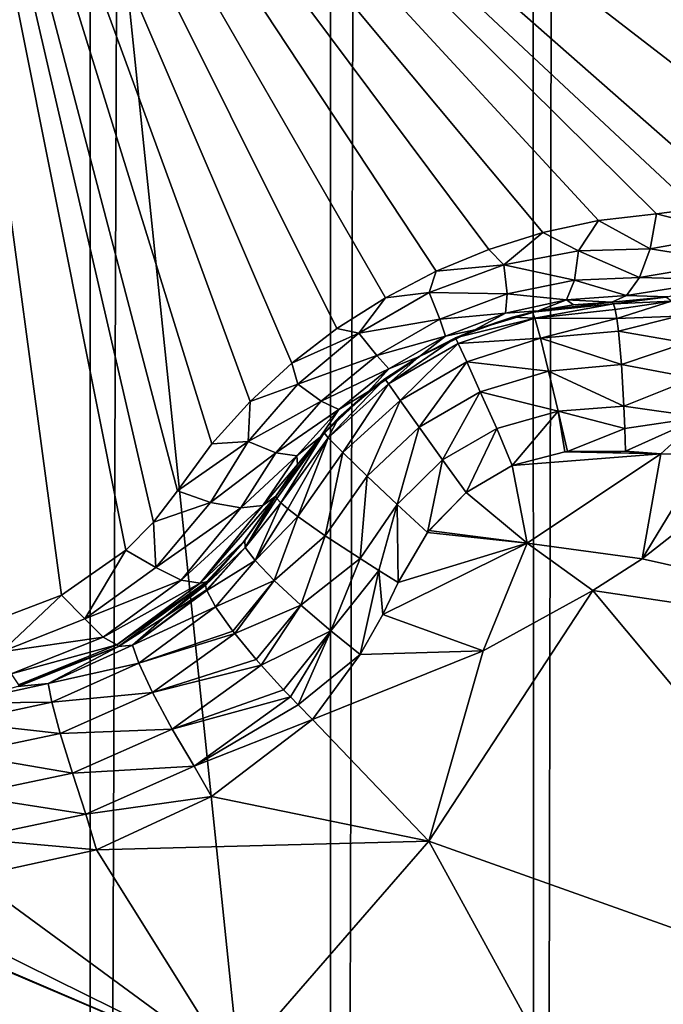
# Model space of a CAD drawing. Header units: metres. Extents: x -206 to 75, y -104 to 104.
# Tile 929 of 1056: x 36.2 to 37.39, y -51.81 to -50. Entities that reach past the tile are written whole.
import ezdxf

# ---------------------------------------------------------------- set-up
doc = ezdxf.new("R2010")
doc.units = ezdxf.units.M
doc.layers.add('solid_01_1-CONSUMER_THERM_B_125288', color=7, linetype='CONTINUOUS')

msp = doc.modelspace()

# ---------------------------------------------------------------- linework, layer by layer
at = {"layer": 'solid_01_1-CONSUMER_THERM_B_125288'}
for points in [[(37.130951, 64.692245), (37.422325, 65.162979), (37.149475, -64.69191)], [(37.422325, 65.162979), (37.440983, -65.16256), (37.149475, -64.69191)], [(36.758041, 64.283073), (37.130951, 64.692245), (36.776447, -64.282845)], [(37.130951, 64.692245), (37.149475, -64.69191), (36.776447, -64.282845)], [(36.316296, 63.94939), (36.758041, 64.283073), (36.334606, -63.949284)], [(36.758041, 64.283073), (36.776447, -64.282845), (36.334606, -63.949284)], [(35.820763, 63.702557), (36.316296, 63.94939), (35.839001, -63.702595)], [(36.316296, 63.94939), (36.334606, -63.949284), (35.839001, -63.702595)], [(-18.213459, -45.817539, 1.5), (-19.476553, -45.904934, 1.5), (69.506912, -74.995201, 1.5)], [(37.092922, -58.218811, 1.5), (-18.213459, -45.817539, 1.5), (69.506912, -74.995201, 1.5)], [(37.092922, -58.218811, 1.5), (35.395393, -57.260349, 1.5), (-18.213459, -45.817539, 1.5)], [(-19.476553, -45.904934, 1.5), (-20.110367, -46.015713, 1.5), (69.506912, -74.995201, 1.5)], [(-20.110367, -46.015713, 1.5), (-20.738798, -46.171688, 1.5), (69.506912, -74.995201, 1.5)], [(-20.738798, -46.171688, 1.5), (-21.356617, -46.372227, 1.5), (69.506912, -74.995201, 1.5)], [(-21.356617, -46.372227, 1.5), (-21.958729, -46.615906, 1.5), (69.506912, -74.995201, 1.5)], [(-38.864662, -46.52047, 75.400002), (-54.590946, -63.612965, 75.400002), (54.609055, -63.597332, 75.400002)], [(-37.59338, -46.610531, 75.400002), (-38.864662, -46.52047, 75.400002), (54.609055, -63.597332, 75.400002)], [(37.606621, -46.599766, 75.400002), (-37.59338, -46.610531, 75.400002), (54.609055, -63.597332, 75.400002)], [(-21.958729, -46.615906, 1.5), (-22.540312, -46.900536, 1.5), (69.506912, -74.995201, 1.5)], [(-22.540312, -46.900536, 1.5), (-23.096958, -47.223244, 1.5), (69.506912, -74.995201, 1.5)], [(37.608768, -61.599766, 69.400002), (36.106693, -47.099979, 63.5), (37.606693, -47.099766, 63.5)], [(36.107861, -55.249981, 66.816208), (36.106693, -47.099979, 63.5), (37.608768, -61.599766, 69.400002)], [(-23.096958, -47.223244, 1.5), (-24.120508, -47.968487, 1.5), (69.506912, -74.995201, 1.5)], [(-24.120508, -47.968487, 1.5), (-33.833458, -56.120991, 1.5), (69.506912, -74.995201, 1.5)], [(36.003193, -48.999996, 15.440842), (36.449062, -50.922871, 16.580469), (36.492992, -50.864979, 16.554106)], [(36.556511, -50.778931, 16.516445), (36.003193, -48.999996, 15.440842), (36.492992, -50.864979, 16.554106)], [(36.003193, -48.999996, 15.440842), (36.145592, -51.107796, 16.660555), (36.279766, -51.056961, 16.63912)], [(36.003193, -48.999996, 15.440842), (36.279766, -51.056961, 16.63912), (36.398251, -50.974628, 16.603491)], [(36.003193, -48.999996, 15.440842), (36.398251, -50.974628, 16.603491), (36.449062, -50.922871, 16.580469)], [(37.84367, -50.062183, 16.667709), (37.899799, -49.930573, 16.660555), (36.003193, -48.999996, 15.440842)], [(37.757809, -50.17664, 16.660564), (37.84367, -50.062183, 16.667709), (36.003193, -48.999996, 15.440842)], [(37.646725, -50.267483, 16.639137), (37.757809, -50.17664, 16.660564), (36.003193, -48.999996, 15.440842)], [(37.516171, -50.328995, 16.603502), (37.646725, -50.267483, 16.639137), (36.003193, -48.999996, 15.440842)], [(37.445923, -50.347149, 16.580477), (37.516171, -50.328995, 16.603502), (36.003193, -48.999996, 15.440842)], [(37.373802, -50.356274, 16.554106), (37.445923, -50.347149, 16.580477), (36.003193, -48.999996, 15.440842)], [(37.267506, -50.36829, 16.516438), (37.373802, -50.356274, 16.554106), (36.003193, -48.999996, 15.440842)], [(37.165131, -50.390217, 16.486917), (37.267506, -50.36829, 16.516438), (36.003193, -48.999996, 15.440842)], [(37.065746, -50.421379, 16.465431), (37.165131, -50.390217, 16.486917), (36.003193, -48.999996, 15.440842)], [(36.968983, -50.461502, 16.452236), (37.065746, -50.421379, 16.465431), (36.003193, -48.999996, 15.440842)], [(36.87542, -50.510258, 16.447765), (36.968983, -50.461502, 16.452236), (36.003193, -48.999996, 15.440842)], [(36.786442, -50.566929, 16.452238), (36.87542, -50.510258, 16.447765), (36.003193, -48.999996, 15.440842)], [(36.703327, -50.630695, 16.465435), (36.786442, -50.566929, 16.452238), (36.003193, -48.999996, 15.440842)], [(36.626652, -50.701221, 16.486925), (36.703327, -50.630695, 16.465435), (36.003193, -48.999996, 15.440842)], [(36.556511, -50.778931, 16.516445), (36.626652, -50.701221, 16.486925), (36.003193, -48.999996, 15.440842)], [(37.516171, -50.392693, 16.640163), (37.445923, -50.347149, 16.580477), (37.373802, -50.356274, 16.554106)], [(37.230724, -50.423901, 16.53348), (37.267506, -50.36829, 16.516438), (37.165131, -50.390217, 16.486917)], [(37.230724, -50.423901, 16.53348), (37.362217, -50.420189, 16.587652), (37.267506, -50.36829, 16.516438)], [(37.362217, -50.420189, 16.587652), (37.373802, -50.356274, 16.554106), (37.267506, -50.36829, 16.516438)], [(37.516171, -50.392693, 16.640163), (37.373802, -50.356274, 16.554106), (37.362217, -50.420189, 16.587652)], [(37.093613, -50.449951, 16.492586), (37.165131, -50.390217, 16.486917), (37.065746, -50.421379, 16.465431)], [(37.093613, -50.449951, 16.492586), (37.230724, -50.423901, 16.53348), (37.165131, -50.390217, 16.486917)], [(37.512615, -50.444336, 16.696571), (37.516171, -50.392693, 16.640163), (37.362217, -50.420189, 16.587652)], [(37.093613, -50.449951, 16.492586), (37.065746, -50.421379, 16.465431), (36.968983, -50.461502, 16.452236)], [(37.223148, -50.478279, 16.586802), (37.230724, -50.423901, 16.53348), (37.093613, -50.449951, 16.492586)], [(37.343029, -50.47311, 16.639467), (37.230724, -50.423901, 16.53348), (37.223148, -50.478279, 16.586802)], [(37.362217, -50.420189, 16.587652), (37.230724, -50.423901, 16.53348), (37.343029, -50.47311, 16.639467)], [(37.512615, -50.444336, 16.696571), (37.362217, -50.420189, 16.587652), (37.343029, -50.47311, 16.639467)], [(37.512615, -50.444336, 16.696571), (37.343029, -50.47311, 16.639467), (37.500111, -50.477562, 16.7644)], [(36.956245, -50.500675, 16.47019), (36.968983, -50.461502, 16.452236), (36.87542, -50.510258, 16.447765)], [(36.956245, -50.500675, 16.47019), (37.093613, -50.449951, 16.492586), (36.968983, -50.461502, 16.452236)], [(37.09919, -50.503136, 16.54734), (37.093613, -50.449951, 16.492586), (36.956245, -50.500675, 16.47019)], [(37.223148, -50.478279, 16.586802), (37.093613, -50.449951, 16.492586), (37.09919, -50.503136, 16.54734)], [(37.223148, -50.478279, 16.586802), (37.09919, -50.503136, 16.54734), (37.208542, -50.514225, 16.652763)], [(37.223148, -50.478279, 16.586802), (37.208542, -50.514225, 16.652763), (37.319038, -50.506294, 16.701927)], [(37.343029, -50.47311, 16.639467), (37.223148, -50.478279, 16.586802), (37.319038, -50.506294, 16.701927)], [(37.500111, -50.477562, 16.7644), (37.343029, -50.47311, 16.639467), (37.319038, -50.506294, 16.701927)], [(37.500111, -50.477562, 16.7644), (37.319038, -50.506294, 16.701927), (37.394791, -50.508591, 16.79719)], [(36.826977, -50.575302, 16.470165), (36.87542, -50.510258, 16.447765), (36.786442, -50.566929, 16.452238)], [(36.826977, -50.575302, 16.470165), (36.956245, -50.500675, 16.47019), (36.87542, -50.510258, 16.447765)], [(36.975689, -50.549469, 16.525866), (36.956245, -50.500675, 16.47019), (36.826977, -50.575302, 16.470165)], [(37.09919, -50.503136, 16.54734), (36.956245, -50.500675, 16.47019), (36.975689, -50.549469, 16.525866)], [(37.09919, -50.503136, 16.54734), (36.975689, -50.549469, 16.525866), (37.096493, -50.538658, 16.615078)], [(37.09919, -50.503136, 16.54734), (37.096493, -50.538658, 16.615078), (37.208542, -50.514225, 16.652763)], [(37.208542, -50.514225, 16.652763), (37.096493, -50.538658, 16.615078), (37.156364, -50.534504, 16.708683)], [(37.208542, -50.514225, 16.652763), (37.156364, -50.534504, 16.708683), (37.221584, -50.523552, 16.735819)], [(37.319038, -50.506294, 16.701927), (37.208542, -50.514225, 16.652763), (37.291973, -50.518253, 16.770613)], [(37.208542, -50.514225, 16.652763), (37.221584, -50.523552, 16.735819), (37.291973, -50.518253, 16.770613)], [(37.394791, -50.508591, 16.79719), (37.319038, -50.506294, 16.701927), (37.291973, -50.518253, 16.770613)], [(37.394791, -50.508591, 16.79719), (37.291973, -50.518253, 16.770613), (37.391186, -50.509159, 18.172401)], [(37.391186, -50.509159, 18.172401), (37.291973, -50.518253, 18.184393), (37.294937, -50.521652, 18.225878)], [(37.291973, -50.518253, 16.770613), (37.291973, -50.518253, 18.184393), (37.391186, -50.509159, 18.172401)], [(37.40184, -50.516434, 18.237627), (37.391186, -50.509159, 18.172401), (37.294937, -50.521652, 18.225878)], [(37.40184, -50.516434, 18.237627), (37.294937, -50.521652, 18.225878), (37.298016, -50.531921, 18.266207)], [(37.40184, -50.516434, 18.237627), (37.298016, -50.531921, 18.266207), (37.301113, -50.548752, 18.304216)], [(37.413754, -50.544277, 18.304129), (37.40184, -50.516434, 18.237627), (37.301113, -50.548752, 18.304216)], [(37.156364, -50.534504, 16.708683), (37.040016, -50.569412, 16.674841), (37.146198, -50.536747, 18.188543)], [(37.096493, -50.538658, 16.615078), (37.040016, -50.569412, 16.674841), (37.156364, -50.534504, 16.708683)], [(37.146198, -50.536747, 18.188543), (37.294937, -50.521652, 18.225878), (37.291973, -50.518253, 18.184393)], [(37.156364, -50.534504, 16.708683), (37.146198, -50.536747, 18.188543), (37.291973, -50.518253, 18.184393)], [(37.150482, -50.547894, 18.264479), (37.294937, -50.521652, 18.225878), (37.146198, -50.536747, 18.188543)], [(37.150482, -50.547894, 18.264479), (37.298016, -50.531921, 18.266207), (37.294937, -50.521652, 18.225878)], [(37.150482, -50.547894, 18.264479), (37.301113, -50.548752, 18.304216), (37.298016, -50.531921, 18.266207)], [(37.221584, -50.523552, 16.735819), (37.156364, -50.534504, 16.708683), (37.291973, -50.518253, 18.184393)], [(37.291973, -50.518253, 16.770613), (37.221584, -50.523552, 16.735819), (37.291973, -50.518253, 18.184393)], [(36.975689, -50.549469, 16.525866), (36.826977, -50.575302, 16.470165), (36.859501, -50.616547, 16.525846)], [(36.975689, -50.549469, 16.525866), (36.859501, -50.616547, 16.525846), (36.985893, -50.581245, 16.594744)], [(36.975689, -50.549469, 16.525866), (36.985893, -50.581245, 16.594744), (37.096493, -50.538658, 16.615078)], [(37.096493, -50.538658, 16.615078), (36.985893, -50.581245, 16.594744), (37.040016, -50.569412, 16.674841)], [(37.150482, -50.547894, 18.264479), (37.109402, -50.546131, 18.188999), (37.004642, -50.584293, 18.189608)], [(37.040016, -50.569412, 16.674841), (37.004642, -50.584293, 18.189608), (37.109402, -50.546131, 18.188999)], [(37.150482, -50.547894, 18.264479), (37.004642, -50.584293, 18.189608), (37.009533, -50.594498, 18.263954)], [(37.160557, -50.584877, 18.338661), (37.150482, -50.547894, 18.264479), (37.009533, -50.594498, 18.263954)], [(37.040016, -50.569412, 16.674841), (37.109402, -50.546131, 18.188999), (37.146198, -50.536747, 18.188543)], [(37.150482, -50.547894, 18.264479), (37.146198, -50.536747, 18.188543), (37.109402, -50.546131, 18.188999)], [(37.160557, -50.584877, 18.338661), (37.301113, -50.548752, 18.304216), (37.150482, -50.547894, 18.264479)], [(37.160557, -50.584877, 18.338661), (37.304157, -50.571686, 18.338902), (37.301113, -50.548752, 18.304216)], [(37.413754, -50.544277, 18.304129), (37.301113, -50.548752, 18.304216), (37.304157, -50.571686, 18.338902)], [(37.428043, -50.593235, 18.36202), (37.413754, -50.544277, 18.304129), (37.304157, -50.571686, 18.338902)], [(36.826977, -50.575302, 16.470165), (36.786442, -50.566929, 16.452238), (36.703327, -50.630695, 16.465435)], [(37.040016, -50.569412, 16.674841), (36.937935, -50.618496, 16.664267), (37.004642, -50.584293, 18.189608)], [(36.985893, -50.581245, 16.594744), (36.937935, -50.618496, 16.664267), (37.040016, -50.569412, 16.674841)], [(37.160557, -50.584877, 18.338661), (37.309734, -50.633186, 18.394554), (37.304157, -50.571686, 18.338902)], [(37.428043, -50.593235, 18.36202), (37.304157, -50.571686, 18.338902), (37.309734, -50.633186, 18.394554)], [(36.714306, -50.668945, 16.492533), (36.826977, -50.575302, 16.470165), (36.703327, -50.630695, 16.465435)], [(36.859501, -50.616547, 16.525846), (36.826977, -50.575302, 16.470165), (36.714306, -50.668945, 16.492533)], [(36.859501, -50.616547, 16.525846), (36.881905, -50.641285, 16.59473), (36.985893, -50.581245, 16.594744)], [(37.004642, -50.584293, 18.189608), (36.937923, -50.6185, 18.189676), (36.880981, -50.6688, 18.263954)], [(37.009533, -50.594498, 18.263954), (37.004642, -50.584293, 18.189608), (36.880981, -50.6688, 18.263954)], [(36.985893, -50.581245, 16.594744), (36.881905, -50.641285, 16.59473), (36.937935, -50.618496, 16.664267)], [(36.937935, -50.618496, 16.664267), (36.937923, -50.6185, 18.189676), (37.004642, -50.584293, 18.189608)], [(37.160557, -50.584877, 18.338661), (37.009533, -50.594498, 18.263954), (37.025021, -50.628231, 18.337484)], [(37.175652, -50.645386, 18.397263), (37.160557, -50.584877, 18.338661), (37.025021, -50.628231, 18.337484)], [(37.175652, -50.645386, 18.397263), (37.309734, -50.633186, 18.394554), (37.160557, -50.584877, 18.338661)], [(37.009533, -50.594498, 18.263954), (36.880981, -50.6688, 18.263954), (36.902481, -50.699059, 18.337484)], [(37.025021, -50.628231, 18.337484), (37.009533, -50.594498, 18.263954), (36.902481, -50.699059, 18.337484)], [(37.442867, -50.658241, 18.402063), (37.428043, -50.593235, 18.36202), (37.309734, -50.633186, 18.394554)], [(36.859501, -50.616547, 16.525846), (36.714306, -50.668945, 16.492533), (36.757584, -50.700378, 16.5473)], [(36.859501, -50.616547, 16.525846), (36.757584, -50.700378, 16.5473), (36.881905, -50.641285, 16.59473)], [(36.937935, -50.618496, 16.664267), (36.844406, -50.682388, 16.674843), (36.937923, -50.6185, 18.189676)], [(36.881905, -50.641285, 16.59473), (36.844406, -50.682388, 16.674843), (36.937935, -50.618496, 16.664267)], [(36.844406, -50.682388, 16.674843), (36.874584, -50.659466, 18.189608), (36.937923, -50.6185, 18.189676)], [(36.937923, -50.6185, 18.189676), (36.874584, -50.659466, 18.189608), (36.880981, -50.6688, 18.263954)], [(36.714306, -50.668945, 16.492533), (36.703327, -50.630695, 16.465435), (36.626652, -50.701221, 16.486925)], [(36.757584, -50.700378, 16.5473), (36.789688, -50.715809, 16.615053), (36.881905, -50.641285, 16.59473)], [(36.881905, -50.641285, 16.59473), (36.789688, -50.715809, 16.615053), (36.844406, -50.682388, 16.674843)], [(37.025021, -50.628231, 18.337484), (36.902481, -50.699059, 18.337484), (36.937679, -50.748249, 18.395987)], [(37.050068, -50.683281, 18.395985), (37.025021, -50.628231, 18.337484), (36.937679, -50.748249, 18.395987)], [(37.175652, -50.645386, 18.397263), (37.025021, -50.628231, 18.337484), (37.050068, -50.683281, 18.395985)], [(37.175652, -50.645386, 18.397263), (37.314121, -50.709568, 18.426958), (37.309734, -50.633186, 18.394554)], [(37.442867, -50.658241, 18.402063), (37.309734, -50.633186, 18.394554), (37.314121, -50.709568, 18.426958)], [(36.874584, -50.659466, 18.189608), (36.789574, -50.730846, 18.188999), (36.770256, -50.767651, 18.264473)], [(36.880981, -50.6688, 18.263954), (36.874584, -50.659466, 18.189608), (36.770256, -50.767651, 18.264473)], [(36.844406, -50.682388, 16.674843), (36.789574, -50.730846, 18.188999), (36.874584, -50.659466, 18.189608)], [(37.193199, -50.719078, 18.430731), (37.175652, -50.645386, 18.397263), (37.050068, -50.683281, 18.395985)], [(37.193199, -50.719078, 18.430731), (37.314121, -50.709568, 18.426958), (37.175652, -50.645386, 18.397263)], [(37.456181, -50.729691, 18.419601), (37.442867, -50.658241, 18.402063), (37.314121, -50.709568, 18.426958)], [(36.623131, -50.774742, 16.533426), (36.714306, -50.668945, 16.492533), (36.626652, -50.701221, 16.486925)], [(36.757584, -50.700378, 16.5473), (36.714306, -50.668945, 16.492533), (36.623131, -50.774742, 16.533426)], [(36.880981, -50.6688, 18.263954), (36.770256, -50.767651, 18.264473), (36.797272, -50.794849, 18.338661)], [(36.902481, -50.699059, 18.337484), (36.880981, -50.6688, 18.263954), (36.797272, -50.794849, 18.338661)], [(36.844406, -50.682388, 16.674843), (36.756031, -50.765713, 16.708687), (36.789574, -50.730846, 18.188999)], [(36.789688, -50.715809, 16.615053), (36.756031, -50.765713, 16.708687), (36.844406, -50.682388, 16.674843)], [(37.050068, -50.683281, 18.395985), (36.937679, -50.748249, 18.395987), (36.980675, -50.808117, 18.430349)], [(37.080482, -50.75042, 18.430347), (37.050068, -50.683281, 18.395985), (36.980675, -50.808117, 18.430349)], [(37.193199, -50.719078, 18.430731), (37.050068, -50.683281, 18.395985), (37.080482, -50.75042, 18.430347)], [(36.623131, -50.774742, 16.533426), (36.626652, -50.701221, 16.486925), (36.556511, -50.778931, 16.516445)], [(36.757584, -50.700378, 16.5473), (36.623131, -50.774742, 16.533426), (36.674026, -50.795372, 16.586765)], [(36.757584, -50.700378, 16.5473), (36.674026, -50.795372, 16.586765), (36.789688, -50.715809, 16.615053)], [(36.674026, -50.795372, 16.586765), (36.712467, -50.800694, 16.652752), (36.789688, -50.715809, 16.615053)], [(36.789688, -50.715809, 16.615053), (36.712467, -50.800694, 16.652752), (36.756031, -50.765713, 16.708687)], [(36.902481, -50.699059, 18.337484), (36.797272, -50.794849, 18.338661), (36.842167, -50.838146, 18.397264)], [(36.937679, -50.748249, 18.395987), (36.902481, -50.699059, 18.337484), (36.842167, -50.838146, 18.397264)], [(37.193199, -50.719078, 18.430731), (37.315712, -50.750797, 18.433228), (37.314121, -50.709568, 18.426958)], [(37.456181, -50.729691, 18.419601), (37.314121, -50.709568, 18.426958), (37.315712, -50.750797, 18.433228)], [(36.756031, -50.765713, 16.708687), (36.762741, -50.758369, 18.188536), (36.789574, -50.730846, 18.188999)], [(36.789574, -50.730846, 18.188999), (36.762741, -50.758369, 18.188536), (36.770256, -50.767651, 18.264473)], [(37.193199, -50.719078, 18.430731), (37.080482, -50.75042, 18.430347), (37.108704, -50.818962, 18.439516)], [(37.193199, -50.719078, 18.430731), (37.108704, -50.818962, 18.439516), (37.205673, -50.79343, 18.438215)], [(37.193199, -50.719078, 18.430731), (37.205673, -50.79343, 18.438215), (37.210114, -50.792877, 18.438097)], [(37.193199, -50.719078, 18.430731), (37.210114, -50.792877, 18.438097), (37.315712, -50.750797, 18.433228)], [(37.456181, -50.729691, 18.419601), (37.315712, -50.750797, 18.433228), (37.316837, -50.792503, 18.432564)], [(37.456181, -50.729691, 18.419601), (37.316837, -50.792503, 18.432564), (37.382011, -50.797375, 18.426382)], [(37.456181, -50.729691, 18.419601), (37.382011, -50.797375, 18.426382), (37.464905, -50.797775, 18.416395)], [(36.937679, -50.748249, 18.395987), (36.842167, -50.838146, 18.397264), (36.897266, -50.890148, 18.430729)], [(36.980675, -50.808117, 18.430349), (36.937679, -50.748249, 18.395987), (36.897266, -50.890148, 18.430729)], [(37.080482, -50.75042, 18.430347), (36.980675, -50.808117, 18.430349), (37.024036, -50.868301, 18.439503)], [(37.080482, -50.75042, 18.430347), (37.024036, -50.868301, 18.439503), (37.108704, -50.818962, 18.439516)], [(37.315712, -50.750797, 18.433228), (37.210114, -50.792877, 18.438097), (37.316837, -50.792503, 18.432564)], [(36.762741, -50.758369, 18.188536), (36.674187, -50.87505, 16.770613), (36.674187, -50.87505, 18.184393)], [(36.713955, -50.81673, 16.735821), (36.674187, -50.87505, 16.770613), (36.762741, -50.758369, 18.188536)], [(36.762741, -50.758369, 18.188536), (36.674187, -50.87505, 18.184393), (36.675652, -50.879314, 18.225876)], [(36.762741, -50.758369, 18.188536), (36.675652, -50.879314, 18.225876), (36.68301, -50.887112, 18.266209)], [(36.770256, -50.767651, 18.264473), (36.762741, -50.758369, 18.188536), (36.68301, -50.887112, 18.266209)], [(36.770256, -50.767651, 18.264473), (36.68301, -50.887112, 18.266209), (36.696037, -50.898209, 18.304218)], [(36.770256, -50.767651, 18.264473), (36.696037, -50.898209, 18.304218), (36.714378, -50.912304, 18.338903)], [(36.712467, -50.800694, 16.652752), (36.713955, -50.81673, 16.735821), (36.756031, -50.765713, 16.708687)], [(36.756031, -50.765713, 16.708687), (36.713955, -50.81673, 16.735821), (36.762741, -50.758369, 18.188536)], [(36.797272, -50.794849, 18.338661), (36.770256, -50.767651, 18.264473), (36.714378, -50.912304, 18.338903)], [(36.623131, -50.774742, 16.533426), (36.492992, -50.864979, 16.554106), (36.55415, -50.886887, 16.587652)], [(36.623131, -50.774742, 16.533426), (36.556511, -50.778931, 16.516445), (36.492992, -50.864979, 16.554106)], [(36.674026, -50.795372, 16.586765), (36.623131, -50.774742, 16.533426), (36.55415, -50.886887, 16.587652)], [(37.347794, -50.99015, 18.393749), (37.613651, -50.781876, 18.393747), (37.464905, -50.797775, 18.416395)], [(38.30637, -51.204498, 18.100073), (37.613651, -50.781876, 18.393747), (37.347794, -50.99015, 18.393749)], [(36.674026, -50.795372, 16.586765), (36.55415, -50.886887, 16.587652), (36.609577, -50.896713, 16.639467)], [(36.674026, -50.795372, 16.586765), (36.609577, -50.896713, 16.639467), (36.712467, -50.800694, 16.652752)], [(36.712467, -50.800694, 16.652752), (36.609577, -50.896713, 16.639467), (36.650311, -50.892521, 16.701927)], [(36.712467, -50.800694, 16.652752), (36.650311, -50.892521, 16.701927), (36.713955, -50.81673, 16.735821)], [(36.797272, -50.794849, 18.338661), (36.714378, -50.912304, 18.338903), (36.764862, -50.947868, 18.394554)], [(36.842167, -50.838146, 18.397264), (36.797272, -50.794849, 18.338661), (36.764862, -50.947868, 18.394554)], [(37.205673, -50.79343, 18.438215), (37.108704, -50.818962, 18.439516), (37.382011, -50.797375, 18.426382)], [(37.108704, -50.818962, 18.439516), (37.135948, -50.961334, 18.426445), (37.382011, -50.797375, 18.426382)], [(37.347794, -50.99015, 18.393749), (37.382011, -50.797375, 18.426382), (37.135948, -50.961334, 18.426445)], [(37.210114, -50.792877, 18.438097), (37.205673, -50.79343, 18.438215), (37.382011, -50.797375, 18.426382)], [(37.210114, -50.792877, 18.438097), (37.382011, -50.797375, 18.426382), (37.316837, -50.792503, 18.432564)], [(37.347794, -50.99015, 18.393749), (37.464905, -50.797775, 18.416395), (37.382011, -50.797375, 18.426382)], [(36.713955, -50.81673, 16.735821), (36.650311, -50.892521, 16.701927), (36.674187, -50.87505, 16.770613)], [(36.980675, -50.808117, 18.430349), (36.897266, -50.890148, 18.430729), (36.952766, -50.941658, 18.438087)], [(36.980675, -50.808117, 18.430349), (36.952766, -50.941658, 18.438087), (37.024036, -50.868301, 18.439503)], [(37.108704, -50.818962, 18.439516), (37.024036, -50.868301, 18.439503), (37.135948, -50.961334, 18.426445)], [(36.842167, -50.838146, 18.397264), (36.764862, -50.947868, 18.394554), (36.828831, -50.989841, 18.42696)], [(36.897266, -50.890148, 18.430729), (36.842167, -50.838146, 18.397264), (36.828831, -50.989841, 18.42696)], [(36.449062, -50.922871, 16.580469), (36.55415, -50.886887, 16.587652), (36.492992, -50.864979, 16.554106)], [(36.534924, -51.034988, 16.764364), (36.615219, -50.958313, 16.79689), (36.674187, -50.87505, 16.770613)], [(36.650311, -50.892521, 16.701927), (36.534924, -51.034988, 16.764364), (36.674187, -50.87505, 16.770613)], [(36.674187, -50.87505, 18.184393), (36.674187, -50.87505, 16.770613), (36.615219, -50.958313, 16.79689)], [(36.616737, -50.956432, 18.172403), (36.674187, -50.87505, 18.184393), (36.615219, -50.958313, 16.79689)], [(36.617706, -50.969307, 18.237627), (36.674187, -50.87505, 18.184393), (36.616737, -50.956432, 18.172403)], [(36.617706, -50.969307, 18.237627), (36.675652, -50.879314, 18.225876), (36.674187, -50.87505, 18.184393)], [(36.617706, -50.969307, 18.237627), (36.68301, -50.887112, 18.266209), (36.675652, -50.879314, 18.225876)], [(37.024036, -50.868301, 18.439503), (36.952766, -50.941658, 18.438087), (36.955399, -50.938168, 18.438204)], [(37.024036, -50.868301, 18.439503), (36.955399, -50.938168, 18.438204), (37.135948, -50.961334, 18.426445)], [(36.449062, -50.922871, 16.580469), (36.453423, -51.0065, 16.640184), (36.55415, -50.886887, 16.587652)], [(36.55415, -50.886887, 16.587652), (36.453423, -51.0065, 16.640184), (36.609577, -50.896713, 16.639467)], [(36.609577, -50.896713, 16.639467), (36.453423, -51.0065, 16.640184), (36.499908, -51.029213, 16.696571)], [(36.499908, -51.029213, 16.696571), (36.534924, -51.034988, 16.764364), (36.650311, -50.892521, 16.701927)], [(36.609577, -50.896713, 16.639467), (36.499908, -51.029213, 16.696571), (36.650311, -50.892521, 16.701927)], [(36.635872, -50.993538, 18.304127), (36.68301, -50.887112, 18.266209), (36.617706, -50.969307, 18.237627)], [(36.635872, -50.993538, 18.304127), (36.696037, -50.898209, 18.304218), (36.68301, -50.887112, 18.266209)], [(36.897266, -50.890148, 18.430729), (36.828831, -50.989841, 18.42696), (36.863747, -51.011826, 18.433228)], [(36.897266, -50.890148, 18.430729), (36.863747, -51.011826, 18.433228), (36.899307, -51.033642, 18.432564)], [(36.897266, -50.890148, 18.430729), (36.899307, -51.033642, 18.432564), (36.952766, -50.941658, 18.438087)], [(36.635872, -50.993538, 18.304127), (36.714378, -50.912304, 18.338903), (36.696037, -50.898209, 18.304218)], [(36.671135, -51.03038, 18.36202), (36.714378, -50.912304, 18.338903), (36.635872, -50.993538, 18.304127)], [(36.671135, -51.03038, 18.36202), (36.764862, -50.947868, 18.394554), (36.714378, -50.912304, 18.338903)], [(36.449062, -50.922871, 16.580469), (36.398251, -50.974628, 16.603491), (36.453423, -51.0065, 16.640184)], [(36.720028, -51.07571, 18.402061), (36.764862, -50.947868, 18.394554), (36.671135, -51.03038, 18.36202)], [(36.720028, -51.07571, 18.402061), (36.828831, -50.989841, 18.42696), (36.764862, -50.947868, 18.394554)], [(36.952766, -50.941658, 18.438087), (36.899307, -51.033642, 18.432564), (37.135948, -50.961334, 18.426445)], [(36.955399, -50.938168, 18.438204), (36.952766, -50.941658, 18.438087), (37.135948, -50.961334, 18.426445)], [(36.534924, -51.034988, 16.764364), (36.546432, -51.032822, 16.819864), (36.615219, -50.958313, 16.79689)], [(36.616737, -50.956432, 18.172403), (36.546333, -51.032917, 18.155281), (36.544613, -51.038616, 18.193224)], [(36.617706, -50.969307, 18.237627), (36.616737, -50.956432, 18.172403), (36.544613, -51.038616, 18.193224)], [(36.617706, -50.969307, 18.237627), (36.544613, -51.038616, 18.193224), (36.54649, -51.047028, 18.225767)], [(36.616737, -50.956432, 18.172403), (36.546432, -51.032822, 16.819864), (36.546333, -51.032917, 18.155281)], [(36.616737, -50.956432, 18.172403), (36.615219, -50.958313, 16.79689), (36.546432, -51.032822, 16.819864)], [(36.617706, -50.969307, 18.237627), (36.54649, -51.047028, 18.225767), (36.547012, -51.04847, 18.230299)], [(36.635872, -50.993538, 18.304127), (36.617706, -50.969307, 18.237627), (36.547012, -51.04847, 18.230299)], [(36.899307, -51.033642, 18.432564), (36.87096, -51.092525, 18.426382), (37.135948, -50.961334, 18.426445)], [(37.055103, -51.159203, 18.393747), (37.135948, -50.961334, 18.426445), (36.87096, -51.092525, 18.426382)], [(37.055103, -51.159203, 18.393747), (37.256821, -51.048683, 18.393747), (37.135948, -50.961334, 18.426445)], [(37.256821, -51.048683, 18.393747), (37.347794, -50.99015, 18.393749), (37.135948, -50.961334, 18.426445)], [(36.398251, -50.974628, 16.603491), (36.279766, -51.056961, 16.63912), (36.322693, -51.100739, 16.679874)], [(36.398251, -50.974628, 16.603491), (36.322693, -51.100739, 16.679874), (36.453423, -51.0065, 16.640184)], [(36.635872, -50.993538, 18.304127), (36.547012, -51.04847, 18.230299), (36.563343, -51.078831, 18.297047)], [(36.671135, -51.03038, 18.36202), (36.635872, -50.993538, 18.304127), (36.563343, -51.078831, 18.297047)], [(36.775269, -51.122948, 18.4196), (36.828831, -50.989841, 18.42696), (36.720028, -51.07571, 18.402061)], [(36.775269, -51.122948, 18.4196), (36.863747, -51.011826, 18.433228), (36.828831, -50.989841, 18.42696)], [(38.30637, -51.204498, 18.100073), (37.347794, -50.99015, 18.393749), (37.256821, -51.048683, 18.393747)], [(36.499908, -51.029213, 16.696571), (36.453423, -51.0065, 16.640184), (36.322693, -51.100739, 16.679874)], [(36.775269, -51.122948, 18.4196), (36.828999, -51.165943, 18.416172), (36.863747, -51.011826, 18.433228)], [(36.863747, -51.011826, 18.433228), (36.828999, -51.165943, 18.416172), (36.87096, -51.092525, 18.426382)], [(36.863747, -51.011826, 18.433228), (36.87096, -51.092525, 18.426382), (36.899307, -51.033642, 18.432564)], [(36.499908, -51.029213, 16.696571), (36.322693, -51.100739, 16.679874), (36.356426, -51.134193, 16.739866)], [(36.499908, -51.029213, 16.696571), (36.356426, -51.134193, 16.739866), (36.534924, -51.034988, 16.764364)], [(36.356426, -51.134193, 16.739866), (36.381935, -51.148506, 16.810575), (36.534924, -51.034988, 16.764364)], [(36.381935, -51.148506, 16.810575), (36.384773, -51.151485, 16.855482), (36.546432, -51.032822, 16.819864)], [(36.534924, -51.034988, 16.764364), (36.381935, -51.148506, 16.810575), (36.546432, -51.032822, 16.819864)], [(36.546432, -51.032822, 16.819864), (36.384773, -51.151485, 16.855482), (36.546333, -51.032917, 18.155281)], [(36.384773, -51.151485, 16.855482), (36.469055, -51.097569, 18.138412), (36.546333, -51.032917, 18.155281)], [(36.544613, -51.038616, 18.193224), (36.546333, -51.032917, 18.155281), (36.469055, -51.097569, 18.138412)], [(36.54649, -51.047028, 18.225767), (36.544613, -51.038616, 18.193224), (36.469055, -51.097569, 18.138412)], [(36.671135, -51.03038, 18.36202), (36.563343, -51.078831, 18.297047), (36.595093, -51.123199, 18.352715)], [(36.671135, -51.03038, 18.36202), (36.595093, -51.123199, 18.352715), (36.598392, -51.127441, 18.356619)], [(36.720028, -51.07571, 18.402061), (36.671135, -51.03038, 18.36202), (36.598392, -51.127441, 18.356619)], [(36.279766, -51.056961, 16.63912), (36.145592, -51.107796, 16.660555), (36.169258, -51.161327, 16.704678)], [(36.279766, -51.056961, 16.63912), (36.169258, -51.161327, 16.704678), (36.322693, -51.100739, 16.679874)], [(36.410324, -51.148758, 18.198986), (36.54649, -51.047028, 18.225767), (36.469055, -51.097569, 18.138412)], [(36.547012, -51.04847, 18.230299), (36.54649, -51.047028, 18.225767), (36.410324, -51.148758, 18.198986)], [(36.563343, -51.078831, 18.297047), (36.547012, -51.04847, 18.230299), (36.410324, -51.148758, 18.198986)], [(36.955303, -51.50938, 18.299147), (37.256821, -51.048683, 18.393747), (37.055103, -51.159203, 18.393747)], [(37.931862, -51.856739, 17.982168), (37.256821, -51.048683, 18.393747), (36.955303, -51.50938, 18.299147)], [(37.931862, -51.856739, 17.982168), (38.30637, -51.204498, 18.100073), (37.256821, -51.048683, 18.393747)], [(36.720028, -51.07571, 18.402061), (36.598392, -51.127441, 18.356619), (36.637981, -51.175385, 18.388723)], [(36.720028, -51.07571, 18.402061), (36.637981, -51.175385, 18.388723), (36.647129, -51.185871, 18.393162)], [(36.775269, -51.122948, 18.4196), (36.720028, -51.07571, 18.402061), (36.647129, -51.185871, 18.393162)], [(36.421982, -51.18224, 18.270639), (36.563343, -51.078831, 18.297047), (36.410324, -51.148758, 18.198986)], [(36.595093, -51.123199, 18.352715), (36.563343, -51.078831, 18.297047), (36.421982, -51.18224, 18.270639)], [(36.828999, -51.165943, 18.416172), (37.055103, -51.159203, 18.393747), (36.87096, -51.092525, 18.426382)], [(36.356426, -51.134193, 16.739866), (36.322693, -51.100739, 16.679874), (36.169258, -51.161327, 16.704678)], [(36.410324, -51.148758, 18.198986), (36.469055, -51.097569, 18.138412), (36.384586, -51.151592, 18.124289)], [(36.384773, -51.151485, 16.855482), (36.384586, -51.151592, 18.124289), (36.469055, -51.097569, 18.138412)], [(36.598392, -51.127441, 18.356619), (36.595093, -51.123199, 18.352715), (36.421982, -51.18224, 18.270639)], [(36.447475, -51.236233, 18.330465), (36.598392, -51.127441, 18.356619), (36.421982, -51.18224, 18.270639)], [(36.637981, -51.175385, 18.388723), (36.598392, -51.127441, 18.356619), (36.447475, -51.236233, 18.330465)], [(36.775269, -51.122948, 18.4196), (36.647129, -51.185871, 18.393162), (36.688423, -51.231174, 18.402845)], [(36.775269, -51.122948, 18.4196), (36.688423, -51.231174, 18.402845), (36.700836, -51.244205, 18.402803)], [(36.775269, -51.122948, 18.4196), (36.700836, -51.244205, 18.402803), (36.715065, -51.258839, 18.401197)], [(36.775269, -51.122948, 18.4196), (36.715065, -51.258839, 18.401197), (36.828999, -51.165943, 18.416172)], [(36.356426, -51.134193, 16.739866), (36.169258, -51.161327, 16.704678), (36.18705, -51.201988, 16.767015)], [(36.356426, -51.134193, 16.739866), (36.18705, -51.201988, 16.767015), (36.381935, -51.148506, 16.810575)], [(36.18705, -51.201988, 16.767015), (36.200539, -51.222042, 16.839619), (36.381935, -51.148506, 16.810575)], [(36.381935, -51.148506, 16.810575), (36.200539, -51.222042, 16.839619), (36.384773, -51.151485, 16.855482)], [(36.25544, -51.219448, 18.180346), (36.410324, -51.148758, 18.198986), (36.384586, -51.151592, 18.124289)], [(36.421982, -51.18224, 18.270639), (36.410324, -51.148758, 18.198986), (36.25544, -51.219448, 18.180346)], [(36.25544, -51.219448, 18.180346), (36.384586, -51.151592, 18.124289), (36.199787, -51.225113, 18.105028)], [(36.200344, -51.224972, 16.876986), (36.199787, -51.225113, 18.105028), (36.384586, -51.151592, 18.124289)], [(36.384773, -51.151485, 16.855482), (36.200344, -51.224972, 16.876986), (36.384586, -51.151592, 18.124289)], [(36.200539, -51.222042, 16.839619), (36.200344, -51.224972, 16.876986), (36.384773, -51.151485, 16.855482)], [(36.715065, -51.258839, 18.401197), (36.741772, -51.285423, 18.393747), (36.828999, -51.165943, 18.416172)], [(36.828999, -51.165943, 18.416172), (36.741772, -51.285423, 18.393747), (37.055103, -51.159203, 18.393747)], [(36.955303, -51.50938, 18.299147), (37.055103, -51.159203, 18.393747), (36.741772, -51.285423, 18.393747)], [(36.26223, -51.253765, 18.252228), (36.421982, -51.18224, 18.270639), (36.25544, -51.219448, 18.180346)], [(36.447475, -51.236233, 18.330465), (36.421982, -51.18224, 18.270639), (36.26223, -51.253765, 18.252228)], [(36.647129, -51.185871, 18.393162), (36.637981, -51.175385, 18.388723), (36.447475, -51.236233, 18.330465)], [(36.483627, -51.303242, 18.367188), (36.647129, -51.185871, 18.393162), (36.447475, -51.236233, 18.330465)], [(36.688423, -51.231174, 18.402845), (36.647129, -51.185871, 18.393162), (36.483627, -51.303242, 18.367188)], [(36.088821, -51.255711, 18.170753), (36.25544, -51.219448, 18.180346), (36.199787, -51.225113, 18.105028)], [(36.26223, -51.253765, 18.252228), (36.25544, -51.219448, 18.180346), (36.088821, -51.255711, 18.170753)], [(36.277679, -51.311241, 18.312248), (36.447475, -51.236233, 18.330465), (36.26223, -51.253765, 18.252228)], [(36.483627, -51.303242, 18.367188), (36.447475, -51.236233, 18.330465), (36.277679, -51.311241, 18.312248)], [(36.688423, -51.231174, 18.402845), (36.483627, -51.303242, 18.367188), (36.700836, -51.244205, 18.402803)], [(36.091045, -51.290352, 18.242765), (36.26223, -51.253765, 18.252228), (36.088821, -51.255711, 18.170753)], [(36.277679, -51.311241, 18.312248), (36.26223, -51.253765, 18.252228), (36.091045, -51.290352, 18.242765)], [(36.483627, -51.303242, 18.367188), (36.523888, -51.371662, 18.376822), (36.700836, -51.244205, 18.402803)], [(36.715065, -51.258839, 18.401197), (36.700836, -51.244205, 18.402803), (36.523888, -51.371662, 18.376822)], [(36.715065, -51.258839, 18.401197), (36.523888, -51.371662, 18.376822), (36.741772, -51.285423, 18.393747)], [(36.096222, -51.349533, 18.302893), (36.277679, -51.311241, 18.312248), (36.091045, -51.290352, 18.242765)], [(36.523888, -51.371662, 18.376822), (36.555954, -51.427094, 18.365675), (36.741772, -51.285423, 18.393747)], [(36.955303, -51.50938, 18.299147), (36.741772, -51.285423, 18.393747), (36.555954, -51.427094, 18.365675)], [(36.299881, -51.384014, 18.349087), (36.277679, -51.311241, 18.312248), (36.096222, -51.349533, 18.302893)], [(36.299881, -51.384014, 18.349087), (36.483627, -51.303242, 18.367188), (36.277679, -51.311241, 18.312248)], [(36.299881, -51.384014, 18.349087), (36.523888, -51.371662, 18.376822), (36.483627, -51.303242, 18.367188)], [(36.103714, -51.425213, 18.3398), (36.299881, -51.384014, 18.349087), (36.096222, -51.349533, 18.302893)], [(36.103714, -51.425213, 18.3398), (36.324802, -51.459381, 18.358753), (36.299881, -51.384014, 18.349087)], [(36.299881, -51.384014, 18.349087), (36.324802, -51.459381, 18.358753), (36.523888, -51.371662, 18.376822)], [(36.523888, -51.371662, 18.376822), (36.324802, -51.459381, 18.358753), (36.555954, -51.427094, 18.365675)], [(36.103714, -51.425213, 18.3398), (36.112156, -51.504143, 18.349483), (36.324802, -51.459381, 18.358753)], [(36.324802, -51.459381, 18.358753), (36.344036, -51.525021, 18.34621), (36.555954, -51.427094, 18.365675)], [(36.955303, -51.50938, 18.299147), (36.555954, -51.427094, 18.365675), (36.344036, -51.525021, 18.34621)], [(36.324802, -51.459381, 18.358753), (36.112156, -51.504143, 18.349483), (36.344036, -51.525021, 18.34621)], [(36.594532, -51.924503, 18.185575), (35.657028, -51.52306, 18.346622), (35.553387, -51.481487, 18.354897)], [(36.182377, -52.283218, 18.055836), (36.594532, -51.924503, 18.185575), (35.553387, -51.481487, 18.354897)], [(36.112156, -51.504143, 18.349483), (36.116768, -51.574623, 18.336336), (36.344036, -51.525021, 18.34621)], [(36.594532, -51.924503, 18.185575), (36.955303, -51.50938, 18.299147), (36.344036, -51.525021, 18.34621)], [(37.465874, -52.44062, 17.835474), (36.955303, -51.50938, 18.299147), (36.594532, -51.924503, 18.185575)], [(37.465874, -52.44062, 17.835474), (37.931862, -51.856739, 17.982168), (36.955303, -51.50938, 18.299147)], [(36.594532, -51.924503, 18.185575), (35.884312, -51.573994, 18.336468), (35.657028, -51.52306, 18.346622)], [(36.594532, -51.924503, 18.185575), (36.344036, -51.525021, 18.34621), (36.116768, -51.574623, 18.336336)], [(36.594532, -51.924503, 18.185575), (36.116768, -51.574623, 18.336336), (35.884312, -51.573994, 18.336468)]]:
    msp.add_3dface(points, dxfattribs=at)

doc.saveas('drawing.dxf')
